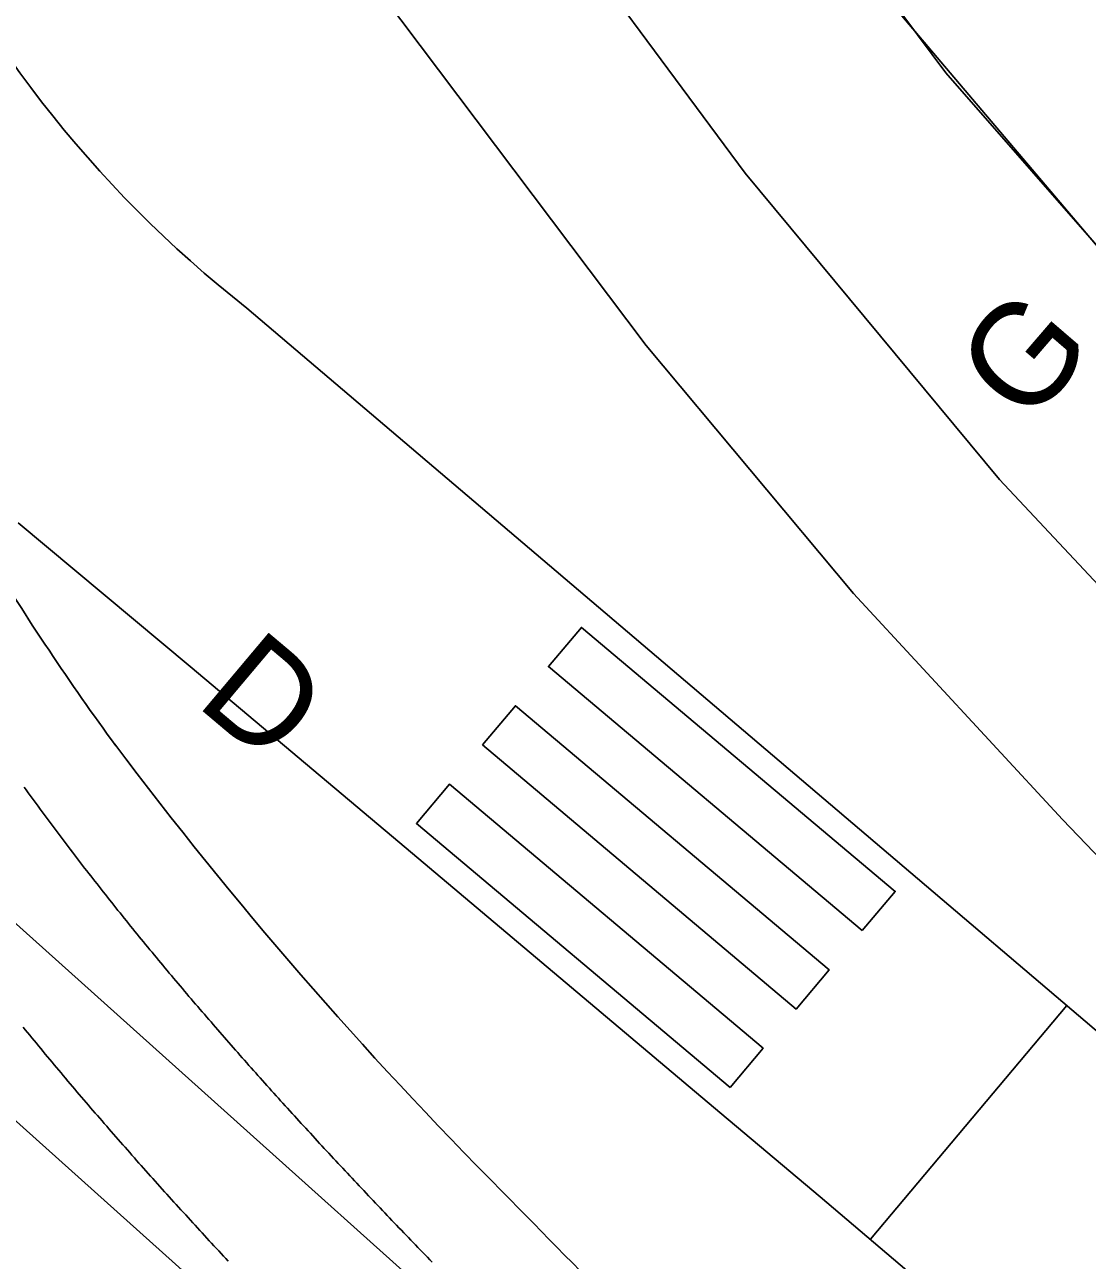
# Model space of a CAD drawing. Extents: x 81617 to 82144, y 454649 to 455150.
# Drawn here: x 81722.92 to 81733.29, y 454714.88 to 454726.93 of the extents above; entities that cross this region are included whole.
import ezdxf

# ---------------------------------------------------------------- set-up
doc = ezdxf.new("R2010")
doc.units = 0
doc.layers.add('B-WE-OG-TOPOGRAFIE-G', color=7, linetype='Continuous')
doc.layers.add('B-WE-VW-MARKERING-G', color=7, linetype='Continuous')

msp = doc.modelspace()

# ---------------------------------------------------------------- linework, layer by layer
at = {"layer": 'B-WE-OG-TOPOGRAFIE-G'}
for p, q in [((81731.91, 454726.456), (81729.007, 454730.38)), ((81735.124, 454722.782), (81731.91, 454726.456)), ((81724.54, 454720.667), (81722.86, 454722.067)), ((81728.522, 454721.247), (81731.569, 454718.655)), ((81726.585, 454718.946), (81729.646, 454716.37))]:
    msp.add_line(p, q, dxfattribs=at)
for points in [[(81743.995, 454718.166), (81742.77, 454716.807), (81742.397, 454716.287), (81741.864, 454716.67), (81741.739, 454716.768), (81737.992, 454719.956), (81734.516, 454723.438), (81731.335, 454727.19), (81728.469, 454731.189), (81725.937, 454735.407), (81749.774, 454752.314), (81801.494, 454796.64), (81801.921, 454796.142), (81801.754, 454795.999), (81803.633, 454793.814), (81804.829, 454794.852), (81805.754, 454794.029), (81806.738, 454794.89), (81810.035, 454791.045)], [(81733.293, 454708.784), (81733.175, 454708.889), (81733.058, 454708.994), (81732.94, 454709.1), (81732.94, 454709.1), (81698.035, 454740.405), (81698.035, 454740.405), (81697.901, 454740.525), (81697.766, 454740.646), (81697.632, 454740.766), (81697.498, 454740.887), (81697.364, 454741.007)], [(81733.393, 454706.767), (81733.276, 454706.872), (81733.158, 454706.977), (81733.04, 454707.083), (81732.923, 454707.188), (81732.805, 454707.294), (81732.688, 454707.399), (81732.57, 454707.504), (81732.452, 454707.61), (81732.335, 454707.715), (81732.217, 454707.821), (81732.1, 454707.926), (81731.982, 454708.032), (81731.982, 454708.032), (81697.077, 454739.337)], [(81726.087, 454736.664), (81725.427, 454735.954), (81725.037, 454735.239), (81724.829, 454734.502), (81724.786, 454733.7), (81724.94, 454732.919), (81725.28, 454732.187), (81726.179, 454730.721), (81727.765, 454728.435), (81729.955, 454725.478), (81732.435, 454722.491), (81734.515, 454720.27), (81741.689, 454712.958)], [(81735.53, 454716.618), (81734.808, 454717.34), (81733.048, 454719.175), (81731.011, 454721.379), (81728.989, 454723.797), (81726.225, 454727.464), (81724.29, 454730.323), (81723.592, 454731.451), (81723.255, 454732.285), (81723.058, 454733.243), (81722.989, 454734.699)], [(81725.093, 454724.163), (81728.522, 454721.247)], [(81726.585, 454718.946), (81724.54, 454720.667)], [(81726.9, 454714.857), (81726.877, 454714.881), (81726.853, 454714.905), (81726.83, 454714.929), (81726.807, 454714.953), (81726.784, 454714.977), (81726.761, 454715.001), (81726.738, 454715.025), (81726.715, 454715.049), (81726.692, 454715.073), (81726.669, 454715.097), (81726.646, 454715.121), (81726.622, 454715.145), (81726.599, 454715.169), (81726.576, 454715.193), (81726.553, 454715.217), (81726.53, 454715.241), (81726.507, 454715.265), (81726.484, 454715.289), (81726.462, 454715.313), (81726.439, 454715.337), (81726.416, 454715.362), (81726.393, 454715.386), (81726.37, 454715.41), (81726.347, 454715.434), (81726.324, 454715.458), (81726.301, 454715.482), (81726.278, 454715.506), (81726.256, 454715.531), (81726.233, 454715.555), (81726.21, 454715.579), (81726.187, 454715.603), (81726.164, 454715.627), (81726.142, 454715.652), (81726.119, 454715.676), (81726.096, 454715.7), (81726.073, 454715.724), (81726.051, 454715.749), (81726.028, 454715.773), (81726.005, 454715.797), (81725.983, 454715.821), (81725.96, 454715.846), (81725.937, 454715.87), (81725.915, 454715.894), (81725.892, 454715.919), (81725.87, 454715.943), (81725.847, 454715.967), (81725.824, 454715.992), (81725.802, 454716.016), (81725.779, 454716.04), (81725.757, 454716.065), (81725.734, 454716.089), (81725.712, 454716.114), (81725.69, 454716.138), (81725.667, 454716.163), (81725.645, 454716.187), (81725.622, 454716.211), (81725.6, 454716.236), (81725.578, 454716.26), (81725.555, 454716.285), (81725.533, 454716.309), (81725.511, 454716.334), (81725.488, 454716.358), (81725.466, 454716.383), (81725.444, 454716.407), (81725.421, 454716.432), (81725.399, 454716.457), (81725.377, 454716.481), (81725.355, 454716.506), (81725.333, 454716.53), (81725.311, 454716.555), (81725.288, 454716.58), (81725.266, 454716.604), (81725.244, 454716.629), (81725.222, 454716.654), (81725.2, 454716.678), (81725.178, 454716.703), (81725.156, 454716.728), (81725.134, 454716.752), (81725.112, 454716.777), (81725.09, 454716.802), (81725.068, 454716.827), (81725.046, 454716.851), (81725.024, 454716.876), (81725.002, 454716.901), (81724.981, 454716.926), (81724.959, 454716.951), (81724.937, 454716.975), (81724.915, 454717), (81724.893, 454717.025), (81724.872, 454717.05), (81724.85, 454717.075), (81724.828, 454717.1), (81724.807, 454717.125), (81724.785, 454717.15), (81724.763, 454717.175), (81724.742, 454717.2), (81724.72, 454717.225), (81724.698, 454717.25), (81724.677, 454717.275), (81724.655, 454717.3), (81724.634, 454717.325), (81724.612, 454717.35), (81724.591, 454717.375), (81724.569, 454717.4), (81724.548, 454717.425), (81724.527, 454717.45), (81724.505, 454717.475), (81724.484, 454717.5), (81724.463, 454717.526), (81724.441, 454717.551), (81724.42, 454717.576), (81724.399, 454717.601), (81724.377, 454717.626), (81724.356, 454717.652), (81724.335, 454717.677), (81724.314, 454717.702), (81724.293, 454717.727), (81724.272, 454717.753), (81724.251, 454717.778), (81724.23, 454717.803), (81724.209, 454717.829), (81724.188, 454717.854), (81724.167, 454717.88), (81724.146, 454717.905), (81724.125, 454717.93), (81724.104, 454717.956), (81724.083, 454717.981), (81724.062, 454718.007), (81724.041, 454718.032), (81724.02, 454718.058), (81724, 454718.083), (81723.979, 454718.109), (81723.958, 454718.134), (81723.937, 454718.16), (81723.917, 454718.186), (81723.896, 454718.211), (81723.875, 454718.237), (81723.855, 454718.263), (81723.834, 454718.288), (81723.814, 454718.314), (81723.793, 454718.34), (81723.773, 454718.365), (81723.752, 454718.391), (81723.732, 454718.417), (81723.712, 454718.443), (81723.691, 454718.468), (81723.671, 454718.494), (81723.65, 454718.52), (81723.63, 454718.546), (81723.61, 454718.572), (81723.59, 454718.598), (81723.57, 454718.624), (81723.549, 454718.649), (81723.529, 454718.675), (81723.509, 454718.701), (81723.489, 454718.727), (81723.469, 454718.753), (81723.449, 454718.779), (81723.429, 454718.805), (81723.409, 454718.831), (81723.389, 454718.857), (81723.369, 454718.884), (81723.349, 454718.91), (81723.329, 454718.936), (81723.31, 454718.962), (81723.29, 454718.988), (81723.27, 454719.014), (81723.25, 454719.041), (81723.231, 454719.067), (81723.211, 454719.093), (81723.192, 454719.119), (81723.172, 454719.146), (81723.152, 454719.172), (81723.133, 454719.198), (81723.113, 454719.225), (81723.094, 454719.251), (81723.074, 454719.277), (81723.055, 454719.304), (81723.036, 454719.33), (81723.016, 454719.357), (81722.997, 454719.383), (81722.978, 454719.41), (81722.959, 454719.436), (81722.939, 454719.463), (81722.92, 454719.489)], [(81731.569, 454718.655), (81734.842, 454715.873)], [(81724.91, 454714.868), (81724.887, 454714.892), (81724.864, 454714.917), (81724.841, 454714.942), (81724.817, 454714.967), (81724.794, 454714.992), (81724.771, 454715.017), (81724.748, 454715.042), (81724.725, 454715.067), (81724.702, 454715.092), (81724.679, 454715.117), (81724.656, 454715.142), (81724.633, 454715.167), (81724.61, 454715.192), (81724.587, 454715.217), (81724.564, 454715.242), (81724.541, 454715.267), (81724.518, 454715.293), (81724.495, 454715.318), (81724.472, 454715.343), (81724.449, 454715.368), (81724.426, 454715.393), (81724.403, 454715.419), (81724.38, 454715.444), (81724.358, 454715.469), (81724.335, 454715.494), (81724.312, 454715.52), (81724.289, 454715.545), (81724.266, 454715.57), (81724.243, 454715.595), (81724.221, 454715.621), (81724.198, 454715.646), (81724.175, 454715.672), (81724.152, 454715.697), (81724.13, 454715.722), (81724.107, 454715.748), (81724.084, 454715.773), (81724.062, 454715.799), (81724.039, 454715.824), (81724.016, 454715.85), (81723.994, 454715.875), (81723.971, 454715.901), (81723.949, 454715.926), (81723.926, 454715.952), (81723.903, 454715.978), (81723.881, 454716.003), (81723.858, 454716.029), (81723.836, 454716.055), (81723.813, 454716.08), (81723.791, 454716.106), (81723.768, 454716.132), (81723.746, 454716.158), (81723.724, 454716.183), (81723.701, 454716.209), (81723.679, 454716.235), (81723.656, 454716.261), (81723.634, 454716.287), (81723.612, 454716.312), (81723.589, 454716.338), (81723.567, 454716.364), (81723.545, 454716.39), (81723.523, 454716.416), (81723.5, 454716.442), (81723.478, 454716.468), (81723.456, 454716.494), (81723.434, 454716.52), (81723.412, 454716.546), (81723.39, 454716.572), (81723.367, 454716.598), (81723.345, 454716.624), (81723.323, 454716.651), (81723.301, 454716.677), (81723.279, 454716.703), (81723.257, 454716.729), (81723.235, 454716.755), (81723.213, 454716.782), (81723.191, 454716.808), (81723.169, 454716.834), (81723.147, 454716.86), (81723.125, 454716.887), (81723.104, 454716.913), (81723.082, 454716.94), (81723.06, 454716.966), (81723.038, 454716.992), (81723.016, 454717.019), (81722.995, 454717.045), (81722.973, 454717.072), (81722.951, 454717.098), (81722.93, 454717.125), (81722.908, 454717.151)], [(81735.955, 454711.019), (81730.684, 454715.496), (81729.646, 454716.37)]]:
    msp.add_lwpolyline(points, dxfattribs=at)
for centre, radius, start, end in [((81732.233, 454733.271), 11.574, 175.9381, 231.9076), ((81744.99, 454735.421), 26.259, 211.2881, 216.2507), ((81756.824, 454744.714), 41.3, 216.9125, 224.9408), ((81798.18, 454783.952), 98.3, 224.1019, 228.11261)]:
    msp.add_arc(centre, radius, start, end, dxfattribs=at)
at = {"layer": 'B-WE-VW-MARKERING-G'}
msp.add_line((81731.176, 454715.082), (81733.093, 454717.36), dxfattribs=at)
for points in [[(81731.095, 454718.091), (81728.034, 454720.667), (81728.356, 454721.049), (81731.417, 454718.474)], [(81727.39, 454719.902), (81730.451, 454717.326), (81730.773, 454717.709), (81727.712, 454720.284)], [(81729.807, 454716.561), (81726.746, 454719.137), (81727.068, 454719.519), (81730.129, 454716.944)]]:
    msp.add_lwpolyline(points, close=True, dxfattribs=at)

# ---------------------------------------------------------------- texts
at = {"layer": 'B-WE-OG-TOPOGRAFIE-G'}
for s, rotation, p in [('G', 49.3022, (81732.707, 454722.995)), ('D', 319.899, (81724.576, 454720.302))]:
    msp.add_text(s, height=1, rotation=rotation, dxfattribs=at).set_placement(p)

doc.saveas('drawing.dxf')
